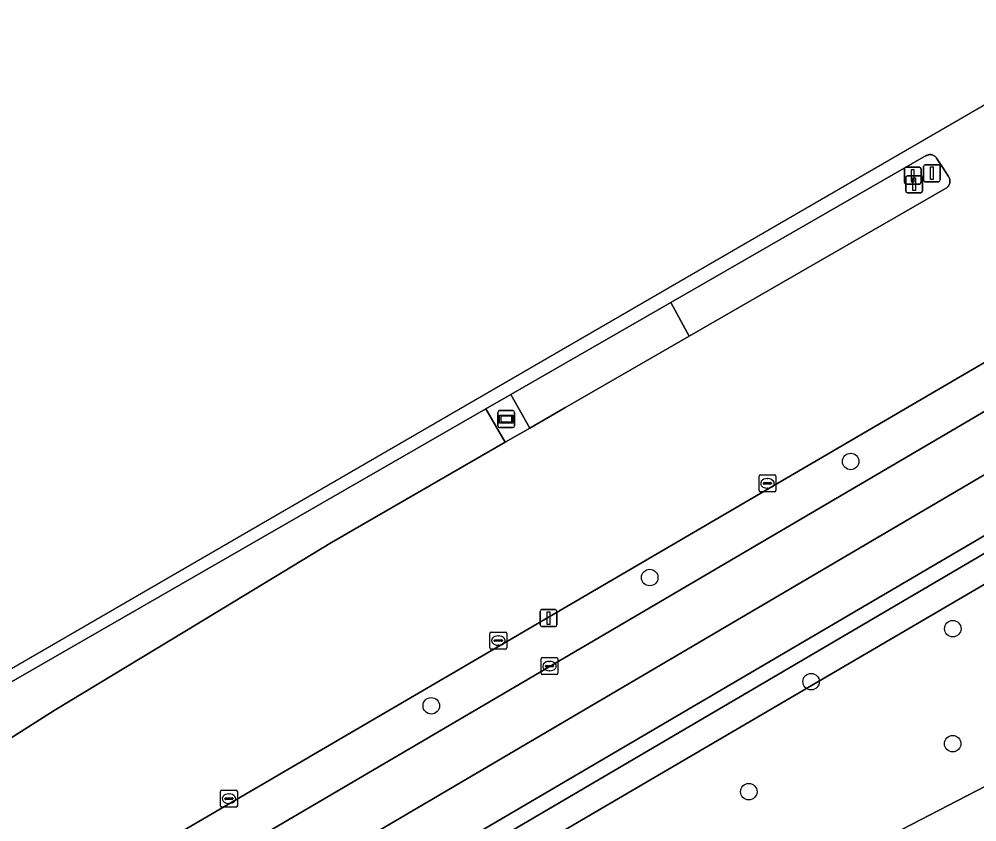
# Model space of a CAD drawing. Extents: x 158835 to 160077, y 386387 to 387778.
# Drawn here: x 159224 to 159280.8, y 387437.8 to 387485.4 of the extents above; entities that cross this region are included whole.
import ezdxf

# ---------------------------------------------------------------- set-up
doc = ezdxf.new("R2010")
doc.units = 0
for name, color, linetype in [('IMGEO_Berm_groen', 7, 'Continuous'), ('IMGEO_Boom', 7, 'Continuous'), ('IMGEO_Fietspad_gesloten', 7, 'Continuous'), ('IMGEO_Groenvoorziening', 7, 'Continuous'), ('IMGEO_Kolk', 7, 'Continuous'), ('IMGEO_Lichtmast', 7, 'Continuous'), ('IMGEO_Reclamebord', 7, 'Continuous'), ('IMGEO_Rijbaan_lokaal_gesloten', 7, 'Continuous'), ('IMGEO_Rioolput', 7, 'Continuous'), ('IMGEO_Verkeersbordpaal', 7, 'Continuous'), ('IMGEO_Verkeerseiland_groen', 7, 'Continuous'), ('IMGEO_Verkeersregelinstallatiepaal', 7, 'Continuous'), ('IMGEO_Voetpad_open', 7, 'Continuous')]:
    doc.layers.add(name, color=color, linetype=linetype)

msp = doc.modelspace()

# ---------------------------------------------------------------- linework, layer by layer
at = {"layer": 'IMGEO_Berm_groen'}
for points in [[(159302.53, 387474.611), (159306.495, 387476.448), (159298.865, 387475.326), (159201.818, 387418.649), (159190.265, 387411.767), (159179.831, 387401.962), (159178.882, 387401.4), (159179.789, 387399.908), (159184.051, 387402.747), (159197.473, 387412.424), (159202.444, 387415.92)], [(159309.53, 387468.432), (159313.947, 387470.597), (159313.828, 387472.501), (159308.794, 387469.873), (159225.193, 387420.851), (159225.97, 387419.541)], [(159306.631, 387453.023), (159308.396, 387454.598), (159311.476, 387459.393), (159314.047, 387465.219), (159314.006, 387467.409), (159313.947, 387470.597), (159309.53, 387468.432), (159225.97, 387419.541), (159233.382, 387417.39), (159236.217, 387416.568)], [(159263.755, 387466.602), (159262.666, 387468.597), (159253.183, 387463.145), (159254.307, 387461.162), (159256.381, 387462.359)], [(159233.858, 387449.097), (159242.554, 387454.379), (159252.855, 387460.324), (159251.704, 387462.295), (159211.49, 387439.174), (159208.869, 387437.673), (159211.034, 387434.191), (159220.363, 387440.763), (159221.15, 387441.27), (159226.112, 387444.417)]]:
    msp.add_lwpolyline(points, close=True, dxfattribs=at)
at = {"layer": 'IMGEO_Boom'}
for centre in [(159273.341, 387459.178), (159261.423, 387452.299), (159279.394, 387449.266), (159270.991, 387446.129), (159248.467, 387444.695), (159279.389, 387442.447), (159267.298, 387439.604)]:
    msp.add_circle(centre, 0.489, dxfattribs=at)
at = {"layer": 'IMGEO_Fietspad_gesloten'}
msp.add_lwpolyline([(159320.217, 387482.809), (159306.495, 387476.448), (159302.53, 387474.611), (159202.444, 387415.92), (159197.473, 387412.424), (159184.051, 387402.747), (159179.789, 387399.908), (159166.293, 387391.788), (159149.682, 387384.118), (159149.078, 387383.824), (159148.12, 387383.346), (159149.704, 387380.694), (159150.347, 387381.186), (159166.672, 387389.456), (159181.304, 387398.214), (159200.446, 387410.929), (159304.411, 387471.978), (159321.929, 387480.06), (159322.002, 387480.148), (159331.183, 387484.224)], dxfattribs=at)
at = {"layer": 'IMGEO_Groenvoorziening'}
for points in [[(159308.458, 387445.083), (159312.302, 387451.193), (159313.735, 387454.384), (159314.67, 387457.188), (159315.247, 387459.518), (159316.265, 387465.269), (159316.685, 387468.637), (159316.72, 387469.092), (159317.214, 387475.534), (159315.16, 387474.528), (159313.847, 387473.886), (159224.725, 387421.639)], [(159225.193, 387420.851), (159308.794, 387469.873), (159313.828, 387472.501), (159313.947, 387470.597), (159314.006, 387467.409), (159314.047, 387465.219), (159311.476, 387459.393), (159308.396, 387454.598), (159306.631, 387453.023), (159236.217, 387416.568)]]:
    msp.add_lwpolyline(points, dxfattribs=at)
at = {"layer": 'IMGEO_Kolk'}
for p, q in [((159267.904, 387457.455), (159267.904, 387458.307)), ((159267.979, 387458.381), (159268.831, 387458.381)), ((159268.905, 387458.307), (159268.905, 387457.455)), ((159268.163, 387457.875), (159268.163, 387457.887)), ((159268.601, 387457.838), (159268.203, 387457.838)), ((159268.206, 387457.924), (159268.604, 387457.924)), ((159268.392, 387458.161), (159268.417, 387458.161)), ((159268.647, 387457.887), (159268.647, 387457.875)), ((159268.831, 387457.381), (159267.979, 387457.381)), ((159268.415, 387457.601), (159268.39, 387457.601)), ((159251.941, 387448.136), (159251.941, 387448.988)), ((159252.016, 387449.062), (159252.868, 387449.062)), ((159252.2, 387448.556), (159252.2, 387448.568)), ((159252.243, 387448.605), (159252.641, 387448.605)), ((159252.429, 387448.842), (159252.454, 387448.842)), ((159252.684, 387448.568), (159252.684, 387448.556)), ((159252.942, 387448.988), (159252.942, 387448.136)), ((159252.868, 387448.062), (159252.016, 387448.062)), ((159252.638, 387448.519), (159252.24, 387448.519)), ((159252.452, 387448.282), (159252.427, 387448.282)), ((159235.967, 387438.762), (159235.967, 387439.614)), ((159236.042, 387439.688), (159236.894, 387439.688)), ((159236.455, 387439.468), (159236.48, 387439.468)), ((159236.968, 387439.614), (159236.968, 387438.762)), ((159236.226, 387439.182), (159236.226, 387439.194)), ((159236.664, 387439.145), (159236.266, 387439.145)), ((159236.269, 387439.231), (159236.667, 387439.231)), ((159236.478, 387438.908), (159236.453, 387438.908)), ((159236.71, 387439.194), (159236.71, 387439.182)), ((159236.894, 387438.688), (159236.042, 387438.688))]:
    msp.add_line(p, q, dxfattribs=at)
for points in [[(159267.904, 387457.455), (159267.904, 387458.307)], [(159267.979, 387458.381), (159268.831, 387458.381)], [(159268.905, 387458.307), (159268.905, 387457.455)], [(159268.831, 387457.381), (159267.979, 387457.381)], [(159251.941, 387448.136), (159251.941, 387448.988)], [(159252.016, 387449.062), (159252.868, 387449.062)], [(159252.942, 387448.988), (159252.942, 387448.136)], [(159252.868, 387448.062), (159252.016, 387448.062)], [(159235.967, 387438.762), (159235.967, 387439.614)], [(159236.042, 387439.688), (159236.894, 387439.688)], [(159236.968, 387439.614), (159236.968, 387438.762)], [(159236.894, 387438.688), (159236.042, 387438.688)]]:
    msp.add_lwpolyline(points, dxfattribs=at)
for centre, radius, start, end in [((159267.981, 387458.305), 0.0765, 91.552, 178.448), ((159267.981, 387458.305), 0.0765, 91.552, 178.448), ((159268.829, 387458.305), 0.0765, 1.552, 88.448), ((159268.829, 387458.305), 0.0765, 1.552, 88.448), ((159268.203, 387457.884), 0.0403, 85.8775, 175.7526), ((159268.2, 387457.874), 0.0366, 178.938, 274.7102), ((159268.604, 387457.881), 0.043, 264.8664, 352.4533), ((159268.608, 387457.886), 0.0386, 1.7309, 96.639), ((159267.981, 387457.457), 0.0765, 181.552, 268.448), ((159267.981, 387457.457), 0.0765, 181.552, 268.448), ((159268.829, 387457.457), 0.0765, 271.552, 358.448), ((159268.829, 387457.457), 0.0765, 271.552, 358.448), ((159252.018, 387448.986), 0.0765, 91.552, 178.448), ((159252.018, 387448.986), 0.0765, 91.552, 178.448), ((159252.24, 387448.565), 0.0403, 85.8775, 175.7526), ((159252.237, 387448.555), 0.0366, 178.938, 274.7102), ((159252.641, 387448.562), 0.043, 264.8664, 352.4533), ((159252.645, 387448.567), 0.0386, 1.7309, 96.639), ((159252.866, 387448.986), 0.0765, 1.552, 88.448), ((159252.866, 387448.986), 0.0765, 1.552, 88.448), ((159252.018, 387448.138), 0.0765, 181.552, 268.448), ((159252.018, 387448.138), 0.0765, 181.552, 268.448), ((159252.866, 387448.138), 0.0765, 271.552, 358.448), ((159252.866, 387448.138), 0.0765, 271.552, 358.448), ((159236.044, 387439.612), 0.0765, 91.552, 178.448), ((159236.044, 387439.612), 0.0765, 91.552, 178.448), ((159236.892, 387439.612), 0.0765, 1.552, 88.448), ((159236.892, 387439.612), 0.0765, 1.552, 88.448), ((159236.266, 387439.191), 0.0403, 85.8775, 175.7526), ((159236.263, 387439.181), 0.0366, 178.938, 274.7102), ((159236.667, 387439.188), 0.043, 264.8664, 352.4533), ((159236.671, 387439.193), 0.0386, 1.7309, 96.639), ((159236.044, 387438.764), 0.0765, 181.552, 268.448), ((159236.044, 387438.764), 0.0765, 181.552, 268.448), ((159236.892, 387438.764), 0.0765, 271.552, 358.448), ((159236.892, 387438.764), 0.0765, 271.552, 358.448)]:
    msp.add_arc(centre, radius, start, end, dxfattribs=at)
for centre, major_axis, ratio, start_param, end_param in [((159268.391, 387457.881), (-0.387, 0.002), 0.722429, 4.712389, 7.853982), ((159268.416, 387457.881), (-0.39, 0.002), 0.717154, 1.570796, 4.712389), ((159252.428, 387448.562), (-0.387, 0.002), 0.722429, 4.712389, 7.853982), ((159252.453, 387448.562), (-0.39, 0.002), 0.717154, 1.570796, 4.712389), ((159236.454, 387439.188), (-0.387, 0.002), 0.722429, 4.712389, 7.853982), ((159236.479, 387439.188), (-0.39, 0.002), 0.717154, 1.570796, 4.712389)]:
    msp.add_ellipse(centre, major_axis=major_axis, ratio=ratio, start_param=start_param, end_param=end_param, dxfattribs=at)
at = {"layer": 'IMGEO_Lichtmast'}
for p, q in [((159254.927, 387449.494), (159254.927, 387450.294)), ((159254.927, 387450.294), (159254.927, 387449.494)), ((159255.027, 387450.394), (159255.817, 387450.394)), ((159255.817, 387450.394), (159255.027, 387450.394)), ((159255.917, 387450.294), (159255.917, 387449.494)), ((159255.917, 387449.494), (159255.917, 387450.294)), ((159255.817, 387449.394), (159255.027, 387449.394)), ((159255.027, 387449.394), (159255.817, 387449.394))]:
    msp.add_line(p, q, dxfattribs=at)
msp.add_lwpolyline([(159255.347, 387450.269), (159255.497, 387450.269), (159255.497, 387449.519), (159255.347, 387449.519), (159255.347, 387450.269)], dxfattribs=at)
for centre, start, end in [((159255.027, 387450.294), 90, 180), ((159255.027, 387450.294), 90, 180), ((159255.817, 387450.294), 0, 90), ((159255.817, 387450.294), 360, 90), ((159255.027, 387449.494), 180, 270), ((159255.027, 387449.494), 180, 270), ((159255.817, 387449.494), 270, 0), ((159255.817, 387449.494), 270, 0)]:
    msp.add_arc(centre, 0.1, start, end, dxfattribs=at)
at = {"layer": 'IMGEO_Reclamebord'}
for p, q in [((159252.52, 387462.191), (159253.31, 387462.191)), ((159253.31, 387462.191), (159252.52, 387462.191)), ((159252.42, 387461.291), (159252.42, 387462.091)), ((159252.42, 387462.091), (159252.42, 387461.291)), ((159253.41, 387462.091), (159253.41, 387461.291)), ((159253.41, 387461.291), (159253.41, 387462.091)), ((159253.31, 387461.191), (159252.52, 387461.191)), ((159252.52, 387461.191), (159253.31, 387461.191))]:
    msp.add_line(p, q, dxfattribs=at)
for points in [[(159252.521, 387461.923), (159253.309, 387461.923), (159253.309, 387461.459), (159252.521, 387461.459), (159252.521, 387461.923)], [(159252.586, 387461.858), (159252.586, 387461.524), (159253.244, 387461.524), (159253.244, 387461.858), (159252.586, 387461.858)]]:
    msp.add_lwpolyline(points, dxfattribs=at)
for centre, start, end in [((159252.52, 387462.091), 90, 180), ((159252.52, 387462.091), 90, 180), ((159253.31, 387462.091), 0, 90), ((159253.31, 387462.091), 360, 90), ((159252.52, 387461.291), 180, 270), ((159252.52, 387461.291), 180, 270), ((159253.31, 387461.291), 270, 0), ((159253.31, 387461.291), 270, 0)]:
    msp.add_arc(centre, 0.1, start, end, dxfattribs=at)
at = {"layer": 'IMGEO_Rijbaan_lokaal_gesloten'}
for points in [[(159201.818, 387418.649), (159298.865, 387475.326), (159319.638, 387487.458)], [(159291.78, 387486.393), (159142.421, 387399.894)], [(159211.49, 387439.174), (159251.704, 387462.295), (159253.183, 387463.145), (159262.666, 387468.597), (159277.819, 387477.309), (159277.853, 387477.327), (159277.891, 387477.343), (159277.931, 387477.355), (159277.971, 387477.364), (159278.012, 387477.369), (159278.054, 387477.371), (159278.095, 387477.369), (159278.136, 387477.363), (159278.176, 387477.353), (159278.216, 387477.34), (159278.254, 387477.324), (159278.29, 387477.304), (159278.325, 387477.281), (159278.357, 387477.255), (159278.387, 387477.226), (159278.414, 387477.195), (159278.438, 387477.161), (159278.783, 387476.634), (159279.146, 387476.079), (159279.169, 387476.038), (159279.188, 387475.996), (159279.203, 387475.952), (159279.215, 387475.907), (159279.222, 387475.861), (159279.225, 387475.815), (159279.224, 387475.769), (159279.219, 387475.723), (159279.21, 387475.677), (159279.197, 387475.633), (159279.18, 387475.59), (159279.159, 387475.548), (159279.134, 387475.509), (159279.106, 387475.472), (159279.075, 387475.438), (159279.041, 387475.406), (159279.004, 387475.378), (159278.965, 387475.353), (159263.755, 387466.602), (159256.381, 387462.359), (159254.307, 387461.162), (159252.855, 387460.324), (159242.554, 387454.379), (159233.858, 387449.097), (159226.112, 387444.417), (159221.15, 387441.27)]]:
    msp.add_lwpolyline(points, dxfattribs=at)
at = {"layer": 'IMGEO_Rioolput'}
for p, q in [((159254.98, 387446.624), (159254.98, 387447.476)), ((159255.055, 387447.55), (159255.907, 387447.55)), ((159255.981, 387447.476), (159255.981, 387446.624)), ((159255.239, 387447.044), (159255.239, 387447.056)), ((159255.677, 387447.007), (159255.279, 387447.007)), ((159255.282, 387447.093), (159255.68, 387447.093)), ((159255.468, 387447.33), (159255.493, 387447.33)), ((159255.723, 387447.056), (159255.723, 387447.044)), ((159255.907, 387446.55), (159255.055, 387446.55)), ((159255.491, 387446.77), (159255.466, 387446.77))]:
    msp.add_line(p, q, dxfattribs=at)
for points in [[(159254.98, 387446.624), (159254.98, 387447.476)], [(159255.055, 387447.55), (159255.907, 387447.55)], [(159255.981, 387447.476), (159255.981, 387446.624)], [(159255.907, 387446.55), (159255.055, 387446.55)]]:
    msp.add_lwpolyline(points, dxfattribs=at)
for centre, radius, start, end in [((159255.057, 387447.474), 0.0765, 91.552, 178.448), ((159255.057, 387447.474), 0.0765, 91.552, 178.448), ((159255.905, 387447.474), 0.0765, 1.552, 88.448), ((159255.905, 387447.474), 0.0765, 1.552, 88.448), ((159255.279, 387447.053), 0.0403, 85.8775, 175.7526), ((159255.276, 387447.043), 0.0366, 178.938, 274.7102), ((159255.68, 387447.05), 0.043, 264.8664, 352.4533), ((159255.684, 387447.055), 0.0386, 1.7309, 96.639), ((159255.057, 387446.626), 0.0765, 181.552, 268.448), ((159255.057, 387446.626), 0.0765, 181.552, 268.448), ((159255.905, 387446.626), 0.0765, 271.552, 358.448), ((159255.905, 387446.626), 0.0765, 271.552, 358.448)]:
    msp.add_arc(centre, radius, start, end, dxfattribs=at)
for centre, major_axis, ratio, start_param, end_param in [((159255.467, 387447.05), (-0.387, 0.002), 0.722429, 4.712389, 7.853982), ((159255.492, 387447.05), (-0.39, 0.002), 0.717154, 1.570796, 4.712389)]:
    msp.add_ellipse(centre, major_axis=major_axis, ratio=ratio, start_param=start_param, end_param=end_param, dxfattribs=at)
at = {"layer": 'IMGEO_Verkeersbordpaal'}
for p, q in [((159276.522, 387475.72), (159276.522, 387476.52)), ((159276.522, 387476.52), (159276.522, 387475.72)), ((159276.622, 387476.62), (159277.412, 387476.62)), ((159277.412, 387476.62), (159276.622, 387476.62)), ((159277.512, 387476.52), (159277.512, 387475.72)), ((159277.512, 387475.72), (159277.512, 387476.52)), ((159277.658, 387475.866), (159277.658, 387476.666)), ((159277.658, 387476.666), (159277.658, 387475.866)), ((159277.758, 387476.766), (159278.548, 387476.766)), ((159278.548, 387476.766), (159277.758, 387476.766)), ((159278.648, 387476.666), (159278.648, 387475.866)), ((159278.648, 387475.866), (159278.648, 387476.666)), ((159277.412, 387475.62), (159276.622, 387475.62)), ((159276.622, 387475.62), (159277.412, 387475.62)), ((159278.548, 387475.766), (159277.758, 387475.766)), ((159277.758, 387475.766), (159278.548, 387475.766))]:
    msp.add_line(p, q, dxfattribs=at)
for points in [[(159276.942, 387476.495), (159277.092, 387476.495), (159277.092, 387475.745), (159276.942, 387475.745), (159276.942, 387476.495)], [(159278.078, 387476.641), (159278.228, 387476.641), (159278.228, 387475.891), (159278.078, 387475.891), (159278.078, 387476.641)]]:
    msp.add_lwpolyline(points, dxfattribs=at)
for centre, start, end in [((159276.622, 387476.52), 90, 180), ((159276.622, 387476.52), 90, 180), ((159277.412, 387476.52), 0, 90), ((159277.412, 387476.52), 360, 90), ((159277.758, 387476.666), 90, 180), ((159277.758, 387476.666), 90, 180), ((159278.548, 387476.666), 0, 90), ((159278.548, 387476.666), 360, 90), ((159277.758, 387475.866), 180, 270), ((159277.758, 387475.866), 180, 270), ((159278.548, 387475.866), 270, 0), ((159278.548, 387475.866), 270, 0), ((159276.622, 387475.72), 180, 270), ((159276.622, 387475.72), 180, 270), ((159277.412, 387475.72), 270, 0), ((159277.412, 387475.72), 270, 0)]:
    msp.add_arc(centre, 0.1, start, end, dxfattribs=at)
at = {"layer": 'IMGEO_Verkeerseiland_groen'}
msp.add_lwpolyline([(159278.965, 387475.353), (159279.004, 387475.378), (159279.041, 387475.406), (159279.075, 387475.438), (159279.106, 387475.472), (159279.134, 387475.509), (159279.159, 387475.548), (159279.18, 387475.59), (159279.197, 387475.633), (159279.21, 387475.677), (159279.219, 387475.723), (159279.224, 387475.769), (159279.225, 387475.815), (159279.222, 387475.861), (159279.215, 387475.907), (159279.203, 387475.952), (159279.188, 387475.996), (159279.169, 387476.038), (159279.146, 387476.079), (159278.783, 387476.634), (159278.438, 387477.161), (159278.414, 387477.195), (159278.387, 387477.226), (159278.357, 387477.255), (159278.325, 387477.281), (159278.29, 387477.304), (159278.254, 387477.324), (159278.216, 387477.34), (159278.176, 387477.353), (159278.136, 387477.363), (159278.095, 387477.369), (159278.054, 387477.371), (159278.012, 387477.369), (159277.971, 387477.364), (159277.931, 387477.355), (159277.891, 387477.343), (159277.853, 387477.327), (159277.819, 387477.309), (159262.666, 387468.597), (159263.755, 387466.602)], close=True, dxfattribs=at)
at = {"layer": 'IMGEO_Verkeersregelinstallatiepaal'}
for p, q in [((159276.604, 387475.211), (159276.604, 387476.011)), ((159276.604, 387476.011), (159276.604, 387475.211)), ((159276.704, 387476.111), (159277.494, 387476.111)), ((159277.494, 387476.111), (159276.704, 387476.111)), ((159277.594, 387476.011), (159277.594, 387475.211)), ((159277.594, 387475.211), (159277.594, 387476.011)), ((159277.494, 387475.111), (159276.704, 387475.111)), ((159276.704, 387475.111), (159277.494, 387475.111))]:
    msp.add_line(p, q, dxfattribs=at)
msp.add_lwpolyline([(159277.024, 387475.986), (159277.174, 387475.986), (159277.174, 387475.236), (159277.024, 387475.236), (159277.024, 387475.986)], dxfattribs=at)
for centre, start, end in [((159276.704, 387476.011), 90, 180), ((159276.704, 387476.011), 90, 180), ((159277.494, 387476.011), 0, 90), ((159277.494, 387476.011), 360, 90), ((159276.704, 387475.211), 180, 270), ((159276.704, 387475.211), 180, 270), ((159277.494, 387475.211), 270, 0), ((159277.494, 387475.211), 270, 0)]:
    msp.add_arc(centre, 0.1, start, end, dxfattribs=at)
at = {"layer": 'IMGEO_Voetpad_open'}
for points in [[(159321.929, 387480.06), (159304.411, 387471.978), (159200.446, 387410.929), (159181.304, 387398.214), (159166.672, 387389.456), (159150.347, 387381.186), (159149.704, 387380.694), (159146.094, 387377.932), (159145.829, 387377.032), (159145.727, 387376.764), (159145.649, 387376.488), (159145.646, 387376.471), (159146.179, 387374.979), (159149.751, 387377.196), (159149.879, 387377.204), (159179.519, 387395.031)], [(159179.519, 387395.031), (159202.774, 387408.77), (159222.781, 387420.499), (159224.725, 387421.639), (159313.847, 387473.886), (159315.16, 387474.528), (159317.214, 387475.534), (159319.729, 387476.764), (159324.915, 387479.303)]]:
    msp.add_lwpolyline(points, dxfattribs=at)
msp.add_lwpolyline([(159253.183, 387463.145), (159251.704, 387462.295), (159252.855, 387460.324), (159254.307, 387461.162)], close=True, dxfattribs=at)

doc.saveas('drawing.dxf')
